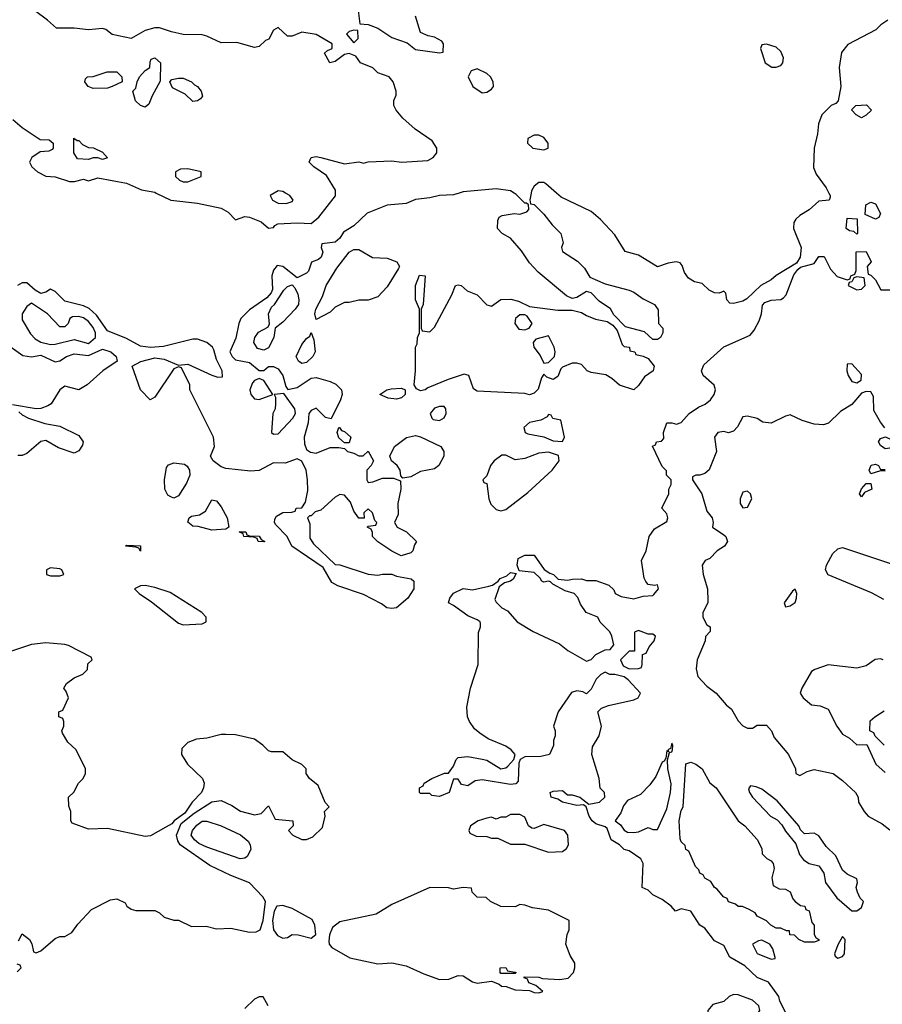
# Model space of a CAD drawing. Header units: inches. Extents: x 2348352 to 2479776, y 460422 to 613655.
# Tile 395 of 590: x 2413260 to 2416898, y 546576 to 550732. Entities that reach past the tile are written whole.
import ezdxf

# ---------------------------------------------------------------- set-up
doc = ezdxf.new("R2010")
doc.units = ezdxf.units.IN
doc.header["$MEASUREMENT"] = 0
doc.layers.add('C4514', color=7, linetype='Continuous')
doc.layers.add('C4515', color=7, linetype='Continuous')

msp = doc.modelspace()

# ---------------------------------------------------------------- linework, layer by layer
at = {"layer": 'C4514', "color": 4}
for points, elevation in [([(2415113.9, 550000), (2415090, 549992.3), (2415030, 549989.2), (2414990, 549979.3), (2414930, 549973.2), (2414890, 549956), (2414810, 549949.3), (2414725.1, 549914.9), (2414670, 549861.2), (2414625.5, 549834.5), (2414610, 549809), (2414590, 549793.2), (2414534, 549786), (2414532, 549770), (2414538, 549750), (2414532, 549730), (2414519.8, 549720.2), (2414491.1, 549708.9), (2414478, 549670), (2414470, 549662), (2414430, 549642), (2414370, 549689.4), (2414346.4, 549693.6), (2414330, 549674), (2414323.7, 549650), (2414326.4, 549593.6), (2414321, 549579), (2414302.8, 549557.2), (2414230, 549507), (2414192.7, 549470), (2414184.2, 549450), (2414172.3, 549387.7), (2414146, 549330), (2414156, 549310), (2414170, 549296), (2414230, 549284.9), (2414270, 549250.8), (2414290, 549250.8), (2414310, 549267.7), (2414330, 549268), (2414350, 549258), (2414370.3, 549230.3), (2414383, 549183), (2414390.9, 549170.9), (2414430, 549179.5), (2414490, 549218.7), (2414510, 549221.1), (2414570, 549204.9), (2414593.7, 549193.7), (2414616.9, 549170), (2414619.6, 549150), (2414613, 549127), (2414573.4, 549046.6), (2414550, 549052.3), (2414510, 549091.5), (2414490, 549082.7), (2414479.1, 549070), (2414477, 549030), (2414460.3, 548970), (2414461.4, 548941.4), (2414470, 548918), (2414486.8, 548906.8), (2414510, 548902.8), (2414570, 548926), (2414606, 548926), (2414630, 548922), (2414642, 548910), (2414670, 548902.8), (2414690, 548891), (2414708.4, 548891.6), (2414730, 548910.8), (2414752, 548870), (2414742, 548850), (2414724.7, 548830), (2414724, 548790), (2414730, 548778), (2414750, 548780.7), (2414790, 548797.1), (2414837.3, 548797.3), (2414866, 548786), (2414867.2, 548750), (2414855.2, 548690), (2414856.4, 548643.6), (2414841, 548610), (2414852, 548590), (2414890.9, 548570.9), (2414934, 548530), (2414924.7, 548515.3), (2414918, 548490), (2414910, 548482), (2414868.9, 548468.9), (2414830, 548488), (2414770, 548528), (2414748.7, 548550), (2414748, 548568), (2414742, 548582), (2414726, 548590), (2414730, 548594), (2414762, 548598), (2414766, 548610), (2414758, 548618), (2414748, 548650), (2414730, 548668), (2414712, 548650), (2414712.7, 548627.3), (2414690, 548628), (2414670, 548658), (2414655.4, 548695.4), (2414630, 548724.5), (2414610, 548727.3), (2414590, 548716.2), (2414530, 548662), (2414506, 548654), (2414490, 548638), (2414482, 548638), (2414474, 548630), (2414483.6, 548603.6), (2414483.6, 548543.6), (2414499.6, 548519.6), (2414590, 548432), (2414610, 548431.3), (2414730, 548391.3), (2414770, 548386.8), (2414790, 548391.3), (2414830, 548391.3), (2414850, 548382.8), (2414911.6, 548371.6), (2414922, 548362), (2414922.8, 548330), (2414897.3, 548290), (2414850, 548249.4), (2414830, 548246.6), (2414808.7, 548250), (2414786.3, 548266.3), (2414710, 548305.2), (2414602, 548342), (2414576.4, 548356.4), (2414540.4, 548420.4), (2414408, 548510), (2414388, 548550), (2414340.2, 548600.2), (2414335.3, 548610), (2414336.4, 548623.6), (2414343.1, 548636.9), (2414370, 548651.3), (2414407.3, 548652.7), (2414422, 548658), (2414426, 548670), (2414450, 548672), (2414465.2, 548694.8), (2414475.5, 548744.5), (2414474, 548790), (2414468.7, 548830), (2414450, 548868), (2414430, 548878), (2414379.8, 548860.2), (2414330, 548861.2), (2414270.4, 548829.6), (2414234, 548826), (2414130, 548838), (2414110, 548844.7), (2414076, 548870), (2414065.2, 548890), (2414082, 548930), (2414078, 548970), (2413978, 549170), (2413978, 549190), (2413942, 549262), (2413930, 549266), (2413910, 549258), (2413830, 549138), (2413810, 549128), (2413769.4, 549169.4), (2413734, 549270), (2413771.4, 549288.6), (2413830, 549304.4), (2413870, 549299.1), (2413930, 549274), (2413970, 549278), (2414070, 549231), (2414096.4, 549223.6), (2414115.3, 549224.7), (2414114, 549250), (2414090, 549298), (2414078.9, 549338.9), (2414073.2, 549350), (2414050, 549369.2), (2414010, 549382.7), (2413990, 549383.7), (2413866.9, 549353.1), (2413812.5, 549347.5), (2413770, 549353.5), (2413710, 549386.4), (2413630, 549418), (2413584.7, 549484.7), (2413553, 549513), (2413530, 549523.5), (2413450, 549544.4), (2413410, 549584.5), (2413390, 549594), (2413370, 549581.2), (2413350, 549576.2), (2413325.1, 549590), (2413290, 549621.2), (2413270, 549621.2), (2413250.7, 549609.3)], 32), ([(2413836.4, 550000), (2413898, 549970), (2414010, 549957.4), (2414110, 549936.4), (2414139.2, 549919.2), (2414170, 549886.8), (2414210, 549900.7), (2414230, 549898.8), (2414278.5, 549878.5), (2414310, 549852), (2414330, 549854), (2414336.4, 549863.6), (2414349.3, 549870.7), (2414430, 549874.4), (2414490, 549871), (2414521.5, 549898.5), (2414592.1, 549987.9), (2414592.2, 550000)], 32), ([(2414333.7, 550000), (2414316, 549990), (2414326, 549970), (2414350, 549957.3), (2414384.7, 549955.3), (2414410, 549964.7), (2414414, 549970), (2414399, 549990), (2414380.9, 550000)], 36), ([(2415416.9, 550000), (2415411.6, 549971.6), (2415414, 549954), (2415430, 549952), (2415470, 549911.3), (2415505.2, 549865.2), (2415542, 549830), (2415552, 549790), (2415544.7, 549770), (2415550, 549754), (2415613.2, 549713.2), (2415642.5, 549682.5), (2415665.2, 549645.2), (2415730, 549617.1), (2415830, 549590.7), (2415850, 549582), (2415890, 549553.4), (2415938, 549530), (2415952.7, 549507.3), (2415954, 549450), (2415972, 549430), (2415972, 549410), (2415962, 549390), (2415950, 549382), (2415930, 549382), (2415894.8, 549414.8), (2415814.8, 549434.8), (2415766, 549486), (2415751.5, 549511.5), (2415703.6, 549543.6), (2415670, 549579.3), (2415650, 549584), (2415610, 549559), (2415590, 549555.3), (2415566, 549566), (2415446.2, 549666.2), (2415410, 549705.2), (2415376.6, 549756.6), (2415329.5, 549809.5), (2415295.3, 549830), (2415275.3, 549850), (2415276.4, 549883.6), (2415282, 549898), (2415295.3, 549904.7), (2415345.6, 549914.4), (2415370, 549911), (2415399, 549921), (2415408, 549930), (2415406, 549950), (2415398, 549958), (2415390, 549958), (2415354.5, 549994.5), (2415345.2, 550000)], 32), ([(2416672.7, 550000), (2416678, 549990), (2416678, 549982), (2416674, 549970), (2416630, 549966), (2416590.3, 549929.7), (2416550, 549905.1), (2416533, 549890), (2416524.8, 549875.2), (2416523.1, 549850), (2416556, 549770), (2416552, 549730), (2416536, 549704), (2416450, 549652.3), (2416430, 549633.2), (2416386, 549610), (2416327.1, 549552.9), (2416310, 549544), (2416270, 549534), (2416255.3, 549535.3), (2416242, 549550), (2416238, 549578), (2416230, 549586), (2416210, 549578), (2416190, 549579), (2416168, 549590), (2416138, 549618), (2416106, 549626), (2416080.9, 549640.9), (2416064.1, 549664.1), (2416054, 549694), (2416045.2, 549705.2), (2416029.3, 549709.3), (2415995.2, 549704.8), (2415950, 549689), (2415870, 549737.2), (2415814, 549754), (2415770, 549824), (2415710, 549888.7), (2415670, 549922), (2415543.3, 549983.3), (2415524.2, 550000)], 32), ([(2416494.5, 546534.5), (2416466, 546590), (2416461.2, 546610), (2416418, 546670), (2416370, 546689), (2416318.6, 546738.6), (2416254.8, 546774.8), (2416230, 546824), (2416190, 546844), (2416150, 546897.2), (2416128, 546910), (2416090, 546969), (2416050, 546979), (2416026, 546970), (2416008, 546990), (2415970, 547018), (2415930, 547038), (2415910, 547058), (2415886, 547070), (2415889, 547170), (2415879.3, 547190), (2415830, 547223.7), (2415809.4, 547229.4), (2415790, 547248.7), (2415755.3, 547270), (2415738.4, 547318.4), (2415730, 547325.2), (2415690, 547338.4), (2415675.1, 547350), (2415662, 547370), (2415649.1, 547409.1), (2415638, 547418), (2415610, 547415.3), (2415550, 547429.3), (2415530, 547442), (2415502, 547450), (2415498, 547470), (2415510, 547476), (2415550, 547478), (2415570, 547461), (2415590, 547461), (2415622, 547450), (2415661, 547421), (2415706, 547430), (2415728, 547450), (2415726, 547470), (2415708.4, 547488.4), (2415704, 547530), (2415673.2, 547630), (2415676.5, 547663.5), (2415704, 547710), (2415714, 547750), (2415698, 547810), (2415714, 547826), (2415743.2, 547836.8), (2415850, 547861), (2415868, 547870), (2415878, 547890), (2415825.6, 547945.6), (2415810, 547958), (2415770, 547968.7), (2415748.9, 547968.9), (2415730, 547978), (2415711.6, 547968.4), (2415691.6, 547948.4), (2415670, 547906), (2415650, 547886), (2415634.6, 547894.6), (2415610, 547899), (2415588, 547892), (2415531.3, 547810), (2415511.3, 547750), (2415518, 547730), (2415518, 547710), (2415511.3, 547690), (2415511.1, 547668.9), (2415494, 547630), (2415457.3, 547622.7), (2415390, 547620.9), (2415371, 547610), (2415365.4, 547594.6), (2415362, 547518), (2415353.2, 547506.8), (2415330, 547504.5), (2415210, 547524), (2415181, 547519), (2415150, 547498), (2415124, 547504), (2415110, 547526), (2415090, 547526), (2415071.3, 547470), (2415030, 547454), (2414998, 547458), (2414990, 547466), (2414950, 547466), (2414946, 547470), (2414946, 547490), (2414962, 547498), (2414966, 547510), (2414998, 547530), (2415052, 547552), (2415068, 547552), (2415090, 547582), (2415101.2, 547610), (2415110, 547617.3), (2415150, 547622), (2415210, 547611.3), (2415230, 547606), (2415290, 547570.8), (2415310, 547574), (2415318.3, 547581.7), (2415344, 547610), (2415349.3, 547630), (2415332.3, 547650), (2415310, 547665.1), (2415236.1, 547696.1), (2415200.4, 547720.4), (2415178.6, 547738.6), (2415157, 547770), (2415149.3, 547790), (2415146, 547830), (2415161.2, 547910), (2415193.2, 548010), (2415195.1, 548144.9), (2415204, 548170), (2415203.1, 548183.1), (2415202, 548190), (2415190, 548199), (2415150, 548215.1), (2415090, 548259), (2415068, 548270), (2415074, 548290), (2415090, 548310.8), (2415130, 548331), (2415170, 548326), (2415239.3, 548340.7), (2415254.6, 548345.4), (2415278, 548362), (2415286.3, 548373.7), (2415315.3, 548384.7), (2415330, 548398), (2415354, 548394), (2415342, 548370), (2415330, 548362), (2415304.7, 548355.3), (2415282, 548338), (2415264.7, 548284.7), (2415270, 548274), (2415294, 548250), (2415316.9, 548236.9), (2415358, 548190), (2415426, 548150), (2415537.3, 548097.3), (2415571.3, 548070), (2415650, 548024.7), (2415670, 548032), (2415690, 548052), (2415730, 548072), (2415750, 548074), (2415766, 548094), (2415758, 548130), (2415748.9, 548148.9), (2415708.9, 548188.9), (2415698, 548210), (2415649.5, 548229.5), (2415625.6, 548265.6), (2415613.6, 548293.6), (2415598, 548310), (2415561.2, 548321.2), (2415509.1, 548349.1), (2415499, 548359), (2415490, 548362), (2415470, 548358), (2415462, 548362), (2415455.3, 548375.3), (2415430, 548398), (2415366, 548406), (2415358, 548430), (2415362, 548458), (2415390, 548472), (2415430, 548471.3), (2415471.6, 548411.6), (2415495.3, 548395.3), (2415512, 548390), (2415531.1, 548371.1), (2415570, 548366), (2415590.9, 548370.9), (2415630, 548371.3), (2415650, 548364.7), (2415690, 548364.7), (2415745.4, 548345.4), (2415765.4, 548325.4), (2415771.3, 548310), (2415796.8, 548296.8), (2415850, 548287.3), (2415890, 548298.8), (2415930, 548301), (2415934.8, 548305.2), (2415954, 548330), (2415950, 548346), (2415936.9, 548343.1), (2415910, 548348.7), (2415901.2, 548361.2), (2415894.2, 548374.2), (2415882, 548450), (2415902, 548490), (2415915.3, 548550), (2415937.2, 548582.8), (2415990, 548614), (2415994, 548630), (2415990, 548646), (2415968, 548670), (2415998, 548730), (2415998, 548750), (2416008, 548770), (2416008, 548790), (2415988, 548810), (2415987.3, 548827.3), (2415970, 548846), (2415928.4, 548931.6), (2415942, 548938), (2415946, 548950), (2415967.3, 548952.7), (2415976.4, 548963.6), (2415975.3, 548990), (2415989.4, 549030.6), (2416010, 549030.8), (2416030, 549024), (2416050, 549031), (2416084, 549070), (2416123.6, 549096.4), (2416151.5, 549108.5), (2416173, 549127), (2416189.5, 549150), (2416194.5, 549170), (2416189.5, 549189.5), (2416142, 549230), (2416135.3, 549250), (2416145.6, 549274.4), (2416230, 549350.8), (2416340.4, 549399.6), (2416358, 549422), (2416378.9, 549461.1), (2416389.2, 549490), (2416393.2, 549526.8), (2416402, 549538), (2416430, 549547.3), (2416470, 549550.8), (2416481.5, 549558.5), (2416492.7, 549570), (2416525.6, 549654.4), (2416542, 549678), (2416552.9, 549687.1), (2416610, 549702), (2416630, 549732), (2416652.7, 549732.7), (2416679.1, 549679.1), (2416707.5, 549647.5), (2416750, 549634), (2416762, 549638), (2416766, 549650), (2416782, 549658), (2416787.3, 549672.7), (2416788.4, 549751.6), (2416830, 549754), (2416851.3, 549710), (2416834, 549690), (2416838, 549658), (2416850, 549654), (2416870, 549634), (2416892, 549592), (2416990, 549591.3)], 32), ([(2413190, 549374), (2413273.9, 549313.9), (2413310, 549308.4), (2413350, 549315.6), (2413410, 549288), (2413430, 549292.4), (2413457.2, 549310), (2413490, 549321.3), (2413550, 549313.8), (2413610, 549341.7), (2413644.9, 549330), (2413667.3, 549310), (2413671, 549290), (2413610.7, 549249.3), (2413544.7, 549190), (2413510, 549169), (2413450, 549185.2), (2413430, 549169), (2413393, 549110), (2413378.5, 549101.5), (2413350, 549091.2), (2413329.6, 549089.6), (2413230, 549106)], 32), ([(2416909.3, 549009.3), (2416890, 549032.7), (2416862.5, 549082.5), (2416860.9, 549140.9), (2416850, 549161.2), (2416830, 549162.7), (2416810, 549155.3), (2416770, 549107), (2416722, 549078), (2416670.7, 549029.3), (2416650, 549021.2), (2416610, 549025.2), (2416560.2, 549040.2), (2416510, 549064), (2416490, 549059), (2416430, 549029), (2416393.6, 549033.6), (2416370, 549048.7), (2416330, 549059), (2416310, 549055.3), (2416287.1, 549012.9), (2416270, 548995.3), (2416250, 548988.7), (2416230, 548994), (2416204.7, 548990), (2416191, 548970), (2416199.1, 548910), (2416168, 548832), (2416150, 548816), (2416128.9, 548808.9), (2416111.1, 548808.9), (2416098, 548802), (2416098, 548790), (2416137.1, 548730), (2416158, 548658), (2416181, 548630), (2416184.7, 548610), (2416182, 548590), (2416230, 548558), (2416238, 548550), (2416244.7, 548530), (2416232, 548510), (2416202, 548490), (2416170, 548458), (2416151, 548449), (2416138, 548430), (2416142.8, 548390), (2416161, 548330), (2416162, 548278), (2416162, 548270), (2416141, 548230), (2416141, 548210), (2416158, 548178), (2416172, 548170), (2416172, 548150), (2416152, 548128), (2416151.3, 548110), (2416117.1, 548030), (2416112.8, 547992.8), (2416120.4, 547960.4), (2416158.4, 547918.4), (2416197.3, 547890), (2416239.9, 547839.9), (2416261.4, 547821.4), (2416290, 547772), (2416310, 547752), (2416330, 547742), (2416350, 547742), (2416370, 547754), (2416410, 547754), (2416430.9, 547730.9), (2416442, 547702), (2416502, 547630), (2416532, 547570), (2416534, 547550), (2416550, 547542), (2416580.9, 547559.1), (2416610, 547567.3), (2416691.3, 547550), (2416730, 547521), (2416784.7, 547470), (2416796, 547450), (2416798, 547430), (2416821, 547390), (2416838, 547370), (2416898, 547338), (2416930, 547312)], 32), ([(2413256.3, 549076.3), (2413270, 549064), (2413298, 549050), (2413366.8, 549026.8), (2413430, 549016.2), (2413510, 548976.9), (2413527.4, 548950), (2413524.6, 548935.4), (2413510, 548912.3), (2413490, 548901.6), (2413424.6, 548924.6), (2413370, 548955.6), (2413348.9, 548951.1), (2413290, 548901.3), (2413270, 548891.8), (2413252.7, 548892.7)], 32), ([(2416910, 548826), (2416890, 548828), (2416850, 548815.3), (2416842.7, 548830), (2416851.1, 548851.1), (2416870, 548856), (2416882, 548850), (2416890, 548834), (2416910, 548834)], 32), ([(2416904.7, 548284.7), (2416852.9, 548312.9), (2416670, 548388.7), (2416659, 548410), (2416662.7, 548430), (2416690, 548478.8), (2416710, 548498.8), (2416730, 548504.7), (2416950, 548431.3)], 32), ([(2413255.3, 546844.7), (2413270, 546874), (2413302, 546850), (2413311.6, 546831.6), (2413318, 546798), (2413330, 546794), (2413350, 546802), (2413410, 546854), (2413430, 546862), (2413450, 546862), (2413480.4, 546879.6), (2413505.2, 546914.8), (2413563.7, 546976.3), (2413643.2, 547016.8), (2413670, 547021), (2413704.7, 547004.7), (2413712, 546990), (2413730, 546978), (2413750, 546972), (2413830, 546972), (2413850, 546962), (2413870, 546944.7), (2413910, 546932), (2413930, 546932), (2413985.4, 546905.4), (2414046.4, 546906.4), (2414090, 546894.8), (2414150, 546897.3), (2414230, 546880.7), (2414258, 546882), (2414274, 546890), (2414286.6, 546930), (2414297.2, 547010), (2414286, 547030), (2414230, 547089), (2414150, 547119.5), (2414061.7, 547161.7), (2413937.2, 547250), (2413926.6, 547266.6), (2413920.9, 547290), (2413941.2, 547338.8), (2413996.6, 547383.4), (2414070, 547431.3), (2414110, 547436), (2414155.3, 547415.3), (2414191.1, 547391.1), (2414250, 547376), (2414278, 547382), (2414310, 547414), (2414338, 547358), (2414412, 547350), (2414414, 547330), (2414394, 547310), (2414412, 547290), (2414450, 547271.3), (2414470, 547272), (2414496.4, 547283.6), (2414537.2, 547322.8), (2414548, 547370), (2414546, 547390), (2414566, 547410), (2414548.4, 547428.4), (2414519.3, 547499.3), (2414482, 547530), (2414468.7, 547550), (2414468, 547570), (2414450, 547588), (2414410, 547608), (2414370, 547642), (2414322, 547642), (2414310, 547646), (2414286, 547670), (2414250, 547695.3), (2414170, 547713.2), (2414130, 547715.3), (2414110, 547715.3), (2414050, 547699), (2414005.2, 547694.8), (2413970, 547680.9), (2413944.1, 547655.9), (2413942, 547630), (2413967.3, 547590), (2414030.8, 547530), (2414038.8, 547510), (2414036, 547490), (2414026.8, 547470), (2413988, 547430), (2413956.3, 547383.7), (2413911.3, 547350), (2413902, 547338), (2413876.7, 547323.3), (2413812.5, 547287.5), (2413790, 547284.5), (2413630, 547318.4), (2413550, 547315.3), (2413481.2, 547341.2), (2413475.3, 547350), (2413475.3, 547390), (2413467.3, 547412.7), (2413466, 547450), (2413488.4, 547471.6), (2413508, 547510), (2413528, 547530), (2413538, 547550), (2413538, 547570), (2413498, 547650), (2413463.1, 547683.1), (2413440.4, 547720.4), (2413438, 547730), (2413446, 547750), (2413446, 547770), (2413442, 547782), (2413426, 547790), (2413426, 547810), (2413442, 547818), (2413466, 547870), (2413456.4, 547896.4), (2413446, 547910), (2413458, 547930), (2413490, 547954), (2413526, 547970), (2413546, 547990), (2413547.3, 548012.7), (2413566, 548030), (2413562, 548042), (2413466, 548090), (2413450, 548095.3), (2413370, 548102), (2413310, 548095.3), (2413125.2, 548034.8)], 36), ([(2416902, 548030), (2416890, 548034), (2416868.4, 548031.6), (2416830, 548005.2), (2416790, 547995.3), (2416670, 548008.7), (2416614, 547990), (2416599.6, 547980.4), (2416558, 547910), (2416551.3, 547890), (2416564.7, 547870), (2416599.8, 547839.8), (2416635.3, 547835.3), (2416670, 547822), (2416706.8, 547750), (2416730, 547716), (2416759.8, 547699.8), (2416790, 547672), (2416832.7, 547672.7), (2416870.8, 547590), (2416910, 547554)], 36), ([(2416906, 547670), (2416867.3, 547707.3), (2416862, 547722), (2416846, 547730), (2416847.3, 547772.7), (2416866, 547790), (2416905.6, 547814.4)], 36), ([(2413250, 546714), (2413266, 546730), (2413262, 546742), (2413250, 546746)], 36), ([(2414308, 546570), (2414287.3, 546607.3), (2414270, 546608), (2414250, 546598), (2414210, 546558)], 36)]:
    msp.add_lwpolyline(points, dxfattribs=dict(at, elevation=elevation))
for points, elevation in [([(2416870, 549889.3), (2416826, 549910), (2416828, 549950), (2416850, 549962), (2416870, 549954), (2416890, 549914), (2416883.6, 549896.4)], 32), ([(2416790, 549826), (2416778, 549838), (2416760.4, 549840.4), (2416746, 549850), (2416750, 549894), (2416791.6, 549891.6), (2416794, 549830)], 32), ([(2414510, 549466), (2414505.2, 549490), (2414509.2, 549510), (2414536.9, 549563.1), (2414552.7, 549610), (2414597.5, 549682.5), (2414649.6, 549750.4), (2414670, 549761.6), (2414690, 549761.6), (2414747.5, 549727.5), (2414810, 549724.9), (2414850.5, 549710), (2414862, 549690), (2414858, 549682), (2414810, 549604), (2414770, 549562), (2414730, 549548), (2414690, 549548), (2414650, 549538), (2414630, 549538), (2414590, 549518), (2414570, 549498)], 32), ([(2414990, 549414), (2415010, 549434), (2415082, 549570), (2415098, 549610), (2415110, 549613), (2415122, 549610), (2415148, 549588), (2415190, 549570.7), (2415230, 549528), (2415250, 549522), (2415289.8, 549550.2), (2415331.8, 549551.8), (2415363.4, 549543.4), (2415410, 549521), (2415530, 549506), (2415590, 549506), (2415630, 549496), (2415650, 549482.8), (2415687.9, 549467.9), (2415737.3, 549457.3), (2415762, 549442), (2415779.8, 549419.8), (2415801, 549361), (2415810, 549352), (2415832, 549350), (2415834, 549334), (2415854, 549330), (2415858, 549318), (2415890, 549312), (2415910, 549302), (2415936, 549270), (2415932, 549250), (2415895.3, 549224.7), (2415870, 549188), (2415850, 549169.2), (2415790, 549189.2), (2415758, 549218), (2415732.7, 549232.7), (2415670, 549242), (2415654, 549250), (2415630, 549276), (2415610, 549282.7), (2415590, 549282.7), (2415550, 549265.2), (2415542, 549258), (2415530, 549226), (2415510, 549212.7), (2415483.7, 549223.7), (2415470, 549235.3), (2415460.5, 549219.5), (2415447.1, 549172.9), (2415430, 549155.3), (2415410, 549149), (2415390, 549154), (2415190, 549164), (2415174, 549174), (2415154, 549230), (2415135.1, 549235.1), (2415067, 549213), (2414981.7, 549178.3), (2414970, 549169.3), (2414950, 549165.2), (2414933.6, 549173.6), (2414924, 549190), (2414929, 549250), (2414929, 549350), (2414936.4, 549363.6), (2414938, 549390), (2414946, 549410), (2414946, 549510), (2414928.9, 549548.9), (2414929, 549610), (2414946, 549654), (2414970.8, 549650), (2414962, 549530), (2414954, 549510), (2414954, 549430), (2414958, 549418)], 32), ([(2416790, 549646), (2416778, 549642), (2416770, 549626), (2416758, 549622), (2416754, 549610), (2416790, 549592), (2416810, 549594), (2416826, 549610), (2416822, 549642)], 32), ([(2414290, 549337.6), (2414263.5, 549343.5), (2414247.3, 549370), (2414251.5, 549390), (2414267.4, 549412.6), (2414306.6, 549433.4), (2414313.6, 549446.4), (2414309.5, 549490.5), (2414321.5, 549518.5), (2414335.3, 549530), (2414374, 549590), (2414390, 549606), (2414410, 549612), (2414420.7, 549600.7), (2414433.5, 549573.5), (2414438, 549550), (2414435.5, 549530), (2414422, 549510), (2414370, 549455.1), (2414338, 549430), (2414332.4, 549390), (2414310, 549347)], 32), ([(2413310, 549535.1), (2413290, 549521.2), (2413270.8, 549490), (2413270, 549464.7), (2413305.2, 549405.2), (2413325.2, 549385.2), (2413350, 549370.8), (2413390, 549360.7), (2413410, 549362), (2413490, 549382.4), (2413550, 549364.9), (2413579.5, 549390), (2413579.7, 549410), (2413570, 549432), (2413550, 549458), (2413530, 549473.3), (2413510, 549479.5), (2413483, 549477), (2413471.3, 549470), (2413464.7, 549450), (2413450, 549435.3), (2413430, 549435.3), (2413378, 549490)], 36), ([(2415390, 549486), (2415370, 549486), (2415350.8, 549470), (2415347.7, 549450), (2415365.7, 549425.7), (2415390, 549422.4), (2415409, 549430), (2415422, 549450), (2415400.2, 549480.2)], 32), ([(2414450, 549280.7), (2414436, 549290), (2414425.6, 549310), (2414450, 549361), (2414470, 549386), (2414484, 549396), (2414490, 549412), (2414501, 549381), (2414506, 549330), (2414496, 549310), (2414470, 549284.5)], 32), ([(2415490, 549398), (2415436.3, 549383.7), (2415426, 549370), (2415428.5, 549350), (2415454.9, 549314.9), (2415470, 549282), (2415490, 549284.7), (2415515.3, 549310), (2415519, 549330), (2415514, 549350)], 32), ([(2416770, 549279), (2416750, 549278), (2416748, 549250), (2416754, 549230), (2416770, 549204.7), (2416790, 549198.8), (2416809.2, 549210.8), (2416810, 549234)], 32), ([(2414270, 549218), (2414250, 549208.7), (2414241.4, 549198.6), (2414230.8, 549170), (2414234.8, 549150), (2414250, 549131), (2414270, 549128.2), (2414328, 549150), (2414290, 549209)], 32), ([(2414850, 549129.8), (2414814, 549134), (2414779, 549150), (2414808.7, 549170), (2414826.5, 549173.5), (2414870, 549177.1), (2414886, 549170), (2414885.5, 549150), (2414870, 549136.2)], 32), ([(2414374, 549154), (2414334, 549150), (2414338.8, 549138.8), (2414339.3, 549110), (2414337.1, 549090), (2414327.7, 549070), (2414322.8, 548990), (2414330, 548982.8), (2414350, 548984), (2414411.8, 549050), (2414423.7, 549070), (2414420.9, 549090)], 32), ([(2415030, 549099.3), (2415010, 549092.3), (2414991, 549070), (2414998, 549050), (2415004.5, 549044.5), (2415030, 549040.7), (2415050, 549051.3), (2415059.3, 549070), (2415057.2, 549090), (2415050, 549099)], 36), ([(2415490, 549066), (2415484.7, 549055.3), (2415458, 549042), (2415410, 549031.5), (2415386.8, 549010), (2415391.3, 548990), (2415403.8, 548983.8), (2415470, 548971.3), (2415510, 548954.8), (2415550, 548952), (2415557.2, 548970), (2415542, 549042), (2415508.4, 549048.4), (2415502, 549062)], 36), ([(2414630, 548946), (2414606.6, 548966.6), (2414599, 548990), (2414606, 549010), (2414609.4, 549010.6), (2414618, 548998), (2414630, 548993.4), (2414657.3, 548970), (2414650, 548946)], 32), ([(2414876.4, 548796.4), (2414867.3, 548807.3), (2414865.2, 548830), (2414852.7, 548850), (2414828, 548870), (2414821.2, 548890), (2414840.9, 548930), (2414891, 548969), (2414930, 548976.5), (2414951.1, 548971.1), (2415036.4, 548930), (2415048.8, 548910), (2415048.8, 548890), (2415028.5, 548850), (2415010, 548836.4), (2414950, 548825.4), (2414910, 548802.9)], 32), ([(2416910, 548921.2), (2416890, 548935.3), (2416882.7, 548950), (2416890, 548964.7), (2416911.3, 548971.3), (2416938.8, 548958.8), (2416944.7, 548950), (2416930, 548924)], 32), ([(2415490, 548906), (2415450, 548902.7), (2415390, 548879.3), (2415350, 548874), (2415310, 548894), (2415293.2, 548893.2), (2415261, 548870), (2415246, 548850), (2415230, 548806), (2415214, 548790), (2415218, 548778), (2415230, 548774), (2415239.1, 548710), (2415246.9, 548686.9), (2415270, 548664), (2415290, 548659.3), (2415310, 548664.4), (2415403.8, 548736.2), (2415506, 548830), (2415535.1, 548870), (2415532.3, 548892.3)], 36), ([(2413910, 548713), (2413897.7, 548717.7), (2413885.6, 548725.6), (2413872.6, 548750), (2413871.1, 548790), (2413878.9, 548841.1), (2413887.5, 548852.5), (2413910, 548860.9), (2413955.2, 548855.2), (2413966.9, 548846.9), (2413976.5, 548830), (2413977.7, 548810), (2413964.2, 548775.8), (2413930, 548722.9)], 32), ([(2416330, 548742), (2416310, 548738), (2416298, 548710), (2416298, 548690), (2416310, 548672), (2416330, 548674), (2416348, 548710), (2416342, 548730)], 36), ([(2416810, 548718), (2416802, 548730), (2416810, 548752), (2416830, 548774), (2416850, 548774), (2416854, 548750), (2416823.6, 548736.4)], 32), ([(2414070, 548577.2), (2414012.7, 548592.7), (2413990, 548594), (2413969.3, 548610.7), (2413975.3, 548630), (2413984.1, 548635.9), (2414018.6, 548641.4), (2414043.2, 548656.8), (2414070, 548704.7), (2414076.4, 548703.6), (2414090, 548701), (2414110, 548676), (2414134.8, 548630), (2414142, 548590), (2414130, 548582)], 32), ([(2414290, 548528.7), (2414266, 548530), (2414262, 548542), (2414247.3, 548547.3), (2414206, 548550), (2414202, 548562), (2414186, 548570), (2414214, 548570), (2414218, 548558), (2414230, 548554), (2414270, 548552), (2414278, 548538), (2414294, 548530)], 32), ([(2413770, 548489.2), (2413762, 548502), (2413750, 548506), (2413706, 548510), (2413710, 548514), (2413770, 548511.3)], 32), ([(2413390, 548418), (2413374, 548410), (2413374, 548390), (2413390, 548384.7), (2413430, 548384.7), (2413446, 548390), (2413438, 548410), (2413430, 548414)], 36), ([(2413790, 548344), (2413770, 548342), (2413744.7, 548330), (2413764.7, 548310), (2413815.5, 548275.5), (2413930, 548184.7), (2413950, 548178), (2414030, 548182), (2414046, 548190), (2414046, 548210), (2414028, 548230), (2413894.2, 548314.2), (2413830, 548336)], 36), ([(2416530, 548328), (2416519.6, 548320.4), (2416484.7, 548270), (2416490, 548254), (2416510, 548258), (2416530, 548272), (2416536, 548290), (2416537.2, 548310)], 36), ([(2415870, 548154), (2415852.7, 548147.3), (2415852.7, 548067.3), (2415830, 548066), (2415794, 548030), (2415805.4, 548005.4), (2415830, 547992), (2415870, 547994), (2415882, 547998), (2415886, 548010), (2415887.3, 548052.7), (2415902, 548058), (2415914.6, 548085.4), (2415935.3, 548110), (2415942, 548130), (2415930, 548139), (2415910, 548139)], 32), ([(2416010, 547678), (2416004.7, 547655.3), (2415994, 547650), (2415998, 547642), (2415990, 547646), (2415985.4, 547614.6), (2415978, 547602), (2415970, 547598), (2415942.4, 547537.6), (2415918, 547502), (2415878, 547462), (2415823.8, 547436.2), (2415806.4, 547413.6), (2415795.2, 547384.8), (2415772, 547350), (2415794, 547334), (2415810, 547311.3), (2415823.5, 547303.5), (2415850, 547301), (2415870, 547304.7), (2415910, 547322), (2415930, 547314), (2415950, 547314), (2415990, 547401), (2416004.7, 547470), (2416007.3, 547507.3), (2415994, 547570), (2415992.1, 547607.9), (2416000.4, 547639.6), (2416010, 547642), (2416012.7, 547650), (2416015.3, 547670)], 32), ([(2416570, 546838), (2416546, 546850), (2416528, 546868), (2416508, 546870), (2416506, 546886), (2416494, 546886), (2416470, 546898), (2416450, 546898), (2416428, 546910), (2416409.1, 546929.1), (2416370, 546949), (2416362, 546962), (2416336.4, 546976.4), (2416308.7, 546988.7), (2416290, 546989), (2416279, 546999), (2416250, 547009.2), (2416243.1, 547023.1), (2416228.7, 547030), (2416202, 547062), (2416190, 547068.7), (2416174.6, 547094.6), (2416150, 547109), (2416143.1, 547123.1), (2416129, 547130), (2416124, 547144), (2416110, 547158), (2416082, 547222), (2416070, 547229), (2416066, 547246), (2416050, 547262), (2416045.6, 547274.4), (2416042, 547350), (2416050, 547394), (2416058, 547410), (2416070, 547591.3), (2416090, 547598), (2416112, 547590), (2416138, 547570), (2416171, 547511), (2416198, 547490), (2416290.6, 547350.6), (2416318, 547330), (2416370, 547272), (2416390, 547234), (2416392, 547212), (2416411.3, 547191.3), (2416430, 547182), (2416438, 547170), (2416442, 547150), (2416432, 547110), (2416438, 547078), (2416463.6, 547063.6), (2416490, 547062), (2416510, 547051.3), (2416521, 547021), (2416530.6, 547010.6), (2416553.7, 546993.7), (2416570.8, 546990), (2416576, 546976), (2416590, 546970.8), (2416601, 546921), (2416610.7, 546910), (2416611, 546871), (2416618, 546858), (2416630.7, 546849.3), (2416630, 546846), (2416610, 546838)], 28), ([(2416342, 547498), (2416334, 547486), (2416338, 547470), (2416351.3, 547450), (2416426.8, 547370), (2416454.2, 547354.2), (2416474.4, 547334.4), (2416490, 547306.8), (2416534, 547254), (2416548.4, 547208.4), (2416565.5, 547185.5), (2416590, 547171), (2416630, 547161), (2416635.2, 547155.2), (2416650.8, 547130), (2416658, 547090), (2416706.2, 547026.2), (2416770, 546971), (2416790, 546971), (2416810, 546984.7), (2416819, 547010), (2416804.5, 547024.5), (2416793.2, 547050), (2416788, 547070), (2416793.2, 547090), (2416790, 547106), (2416750, 547126), (2416730, 547142), (2416702.5, 547202.5), (2416662, 547242), (2416630, 547288), (2416610, 547298), (2416570, 547295.3), (2416552.7, 547312.7), (2416546, 547330), (2416455.3, 547435.3), (2416390, 547484), (2416365.4, 547494.6)], 32), ([(2415370, 547378), (2415330, 547378), (2415310, 547366), (2415290, 547366), (2415270, 547358), (2415250, 547366), (2415230, 547362), (2415194, 547350), (2415162, 547330), (2415154, 547310), (2415158, 547298), (2415185.4, 547285.4), (2415230, 547284.7), (2415250, 547278), (2415276.9, 547276.9), (2415330, 547252), (2415390, 547252), (2415490, 547218), (2415550, 547221), (2415566.3, 547233.7), (2415575.1, 547250), (2415572, 547290), (2415557.2, 547310), (2415470, 547335.3), (2415430, 547318), (2415420.4, 547320.4), (2415406, 547330), (2415390, 547366)], 36), ([(2414190, 547189.7), (2414050, 547239.1), (2414015.4, 547255.4), (2413996.9, 547270), (2413984, 547290), (2413988.5, 547310), (2414007.4, 547332.6), (2414030, 547349.1), (2414050, 547349), (2414110.2, 547330.2), (2414191, 547291), (2414224.2, 547264.2), (2414232.9, 547250), (2414235.6, 547230), (2414220.2, 547199.8), (2414210, 547192.8)], 32), ([(2415130, 547068.7), (2415090, 547062), (2415068.4, 547068.4), (2414990, 547068.7), (2414830, 546997), (2414763.2, 546956.8), (2414610, 546925.1), (2414579.5, 546900.5), (2414566.8, 546870), (2414563.5, 546843.5), (2414566, 546830), (2414576.3, 546816.3), (2414652.7, 546772.7), (2414770, 546746.8), (2414830, 546751), (2414890, 546738.8), (2414964.4, 546704.4), (2415030, 546680.5), (2415070, 546682), (2415110, 546698), (2415130, 546696), (2415170, 546670.8), (2415190, 546666), (2415250, 546674), (2415282, 546662), (2415292.7, 546652.7), (2415311.6, 546651.6), (2415350, 546638), (2415410, 546634), (2415430, 546626), (2415450, 546624.7), (2415466, 546630), (2415436.4, 546656.4), (2415407.3, 546667.3), (2415402, 546682), (2415388, 546688), (2415388, 546692), (2415449.2, 546690.8), (2415464.7, 546684.7), (2415538.6, 546681.4), (2415572.9, 546687.1), (2415595.3, 546710), (2415602, 546730), (2415602, 546750), (2415582, 546782), (2415564, 546830), (2415568.9, 546871.1), (2415578, 546890), (2415578, 546930), (2415490, 546974), (2415423.1, 546983.1), (2415390, 546995.3), (2415370, 546998), (2415350, 546988), (2415290, 546988.7), (2415246, 547010), (2415227.3, 547027.3), (2415190, 547028), (2415168, 547050), (2415166, 547066)], 36), ([(2414370, 546994), (2414344.7, 546990), (2414334, 546970), (2414326.8, 546930), (2414331, 546890), (2414347.1, 546867.1), (2414370, 546854.8), (2414390, 546858.8), (2414410, 546870.7), (2414434, 546870), (2414490, 546856), (2414508.9, 546871.1), (2414505.2, 546910), (2414494, 546934), (2414410, 546980.9)], 36), ([(2416390, 546847), (2416375.9, 546844.1), (2416351.3, 546830), (2416370.4, 546790.4), (2416430, 546766.8), (2416446, 546770), (2416446, 546774), (2416437, 546810), (2416423.7, 546830)], 32), ([(2416730, 546862), (2416710, 546828), (2416696, 546790), (2416699.6, 546779.6), (2416710, 546771.3), (2416730, 546778), (2416739, 546790), (2416742, 546850)], 32), ([(2415290, 546706), (2415286, 546710), (2415286, 546730), (2415310, 546732), (2415318, 546718), (2415350, 546712), (2415354, 546710), (2415350, 546706)], 36), ([(2416270, 546617.2), (2416252, 546610), (2416230, 546588.7), (2416184, 546576), (2416162, 546550), (2416162, 546530), (2416190, 546511.3), (2416270, 546496), (2416290, 546501), (2416369.5, 546530.5), (2416380.9, 546550), (2416377, 546570), (2416350, 546593.6), (2416290, 546616)], 36)]:
    msp.add_lwpolyline(points, close=True, dxfattribs=dict(at, elevation=elevation))
at = {"layer": 'C4515', "color": 4}
for points, elevation in [([(2414592.2, 550000), (2414592.3, 550012.3), (2414554.5, 550074.5), (2414501.2, 550110), (2414481.2, 550130), (2414489.3, 550150.7), (2414510, 550154), (2414530, 550150.7), (2414630, 550122.8), (2414690, 550131.3), (2414710, 550126), (2414730, 550131.3), (2414830, 550136.3), (2414870, 550130.5), (2414982, 550138), (2415004, 550150), (2415019, 550170), (2415019, 550190), (2415000.2, 550220.2), (2414928.7, 550270), (2414875.5, 550315.5), (2414848, 550350), (2414838, 550370), (2414838, 550390), (2414847.3, 550412.7), (2414848, 550430), (2414835.3, 550470), (2414818, 550490), (2414770, 550508), (2414748.9, 550528.9), (2414698, 550550), (2414677.2, 550577.2), (2414650, 550589), (2414630, 550585.2), (2414590, 550555.3), (2414568, 550550), (2414546, 550590), (2414558, 550602), (2414578, 550610), (2414578, 550630), (2414510, 550669), (2414450, 550679.3), (2414410, 550662), (2414390, 550662), (2414350, 550698), (2414330, 550688), (2414310.8, 550649.2), (2414296.9, 550643.1), (2414270, 550619), (2414250, 550614), (2414175.5, 550635.5), (2414110, 550633.6), (2414050, 550662), (2414030, 550667), (2413949.7, 550669.7), (2413900.1, 550680.1), (2413850, 550697.6), (2413830, 550697.6), (2413790, 550686.3), (2413730, 550652), (2413649.6, 550669.6), (2413624, 550690), (2413610, 550695.1), (2413550, 550689.5), (2413490, 550696.2), (2413415.3, 550695.3), (2413378, 550730), (2413322, 550770)], 32), ([(2414687.3, 550770), (2414694, 550714), (2414730, 550711.3), (2414770, 550696), (2414830, 550656), (2414894, 550634), (2414930, 550606), (2415030, 550592), (2415046, 550594), (2415048, 550630), (2415040.4, 550640.4), (2415010, 550658), (2414983.1, 550663.1), (2414950, 550678), (2414930, 550746)], 32), ([(2416921, 550730), (2416891.3, 550710), (2416870.6, 550689.4), (2416753.2, 550626.8), (2416726.2, 550593.8), (2416716.3, 550530), (2416722.8, 550450), (2416711.3, 550388.7), (2416702, 550378), (2416682, 550370), (2416642.8, 550330), (2416628.3, 550291.7), (2416624.9, 550250), (2416610.4, 550190), (2416607.7, 550107.7), (2416619.8, 550079.8), (2416661.4, 550021.4), (2416672.7, 550000)], 32), ([(2413231, 550310), (2413270, 550276), (2413346.4, 550226.4), (2413384.7, 550224.7), (2413402, 550210), (2413402, 550190), (2413396.9, 550183.1), (2413383.6, 550176.4), (2413346.4, 550173.6), (2413312, 550150), (2413302, 550130), (2413311, 550110), (2413334.8, 550090), (2413370, 550070.7), (2413410, 550068), (2413470, 550048.4), (2413491.6, 550048.4), (2413530, 550058), (2413550, 550052), (2413590, 550064.7), (2413710, 550042), (2413773.3, 550013.3), (2413830, 550003.1), (2413836.4, 550000)], 32), ([(2415524.2, 550000), (2415479.3, 550039.3), (2415470, 550044), (2415450, 550044), (2415430, 550028.7), (2415418.8, 550010), (2415416.9, 550000)], 32), ([(2414380.9, 550000), (2414370, 550006), (2414350, 550009.2), (2414333.7, 550000)], 36), ([(2415345.2, 550000), (2415329.4, 550009.4), (2415270, 550018), (2415130, 550005.2), (2415113.9, 550000)], 32)]:
    msp.add_lwpolyline(points, dxfattribs=dict(at, elevation=elevation))
for points, elevation in [([(2414670, 550688), (2414650, 550682), (2414638, 550670), (2414670, 550634), (2414687.3, 550652.7), (2414686, 550686)], 32), ([(2416410, 550628), (2416390, 550626), (2416384.7, 550610), (2416404.7, 550550), (2416431.6, 550531.6), (2416450, 550531.3), (2416470, 550538), (2416479, 550550), (2416482, 550570), (2416470, 550598), (2416450, 550615.3)], 32), ([(2413790, 550362), (2413769.1, 550369.1), (2413749.1, 550389.1), (2413738, 550430), (2413750, 550442), (2413756, 550470), (2413766, 550490), (2413790, 550517.3), (2413809, 550530), (2413810, 550554), (2413815.3, 550564.7), (2413830, 550571.3), (2413854, 550550), (2413852.7, 550472.7), (2413818.8, 550410), (2413805.4, 550374.6)], 32), ([(2413570, 550441.2), (2413549, 550450), (2413535.3, 550470), (2413538, 550482), (2413546, 550490), (2413570, 550491.3), (2413628.9, 550511.1), (2413670, 550511), (2413690.9, 550490.9), (2413692, 550470), (2413650, 550449), (2413630, 550442)], 32), ([(2413990, 550386), (2413958, 550418), (2413904.4, 550444.4), (2413894, 550470), (2413901.5, 550478.5), (2413930, 550484.9), (2413950, 550484.9), (2413984.7, 550470), (2413996.8, 550456.8), (2414010.8, 550450), (2414026, 550430), (2414030.7, 550409.3), (2414022.8, 550397.2), (2414010, 550389)], 32), ([(2415190, 550524), (2415164.7, 550515.3), (2415151.3, 550490), (2415171.3, 550450), (2415210, 550422.8), (2415230, 550426), (2415250, 550438), (2415259, 550450), (2415257.2, 550470), (2415245.2, 550490), (2415230, 550505.2)], 32), ([(2416810, 550318), (2416788, 550330), (2416768.4, 550351.6), (2416786, 550370), (2416831.6, 550371.6), (2416852, 550350), (2416830, 550328)], 32), ([(2415430, 550244.5), (2415402.8, 550230), (2415402, 550210), (2415424, 550190), (2415470, 550183), (2415488.7, 550190), (2415489, 550210), (2415470, 550234), (2415450, 550243.7)], 32), ([(2413502, 550222), (2413510, 550222), (2413524.7, 550204.7), (2413550, 550192), (2413571, 550191), (2413610, 550172), (2413630, 550148), (2413610, 550142), (2413590, 550148.7), (2413570, 550148.7), (2413550, 550142), (2413504.7, 550144.7), (2413488, 550170), (2413488, 550232)], 32), ([(2413970, 550102.7), (2413938.8, 550101.2), (2413918, 550090), (2413918, 550070), (2413934.4, 550054.4), (2413950, 550047.7), (2413970, 550047.7), (2414026, 550070), (2414026, 550090)], 36)]:
    msp.add_lwpolyline(points, close=True, dxfattribs=dict(at, elevation=elevation))

doc.saveas('drawing.dxf')
